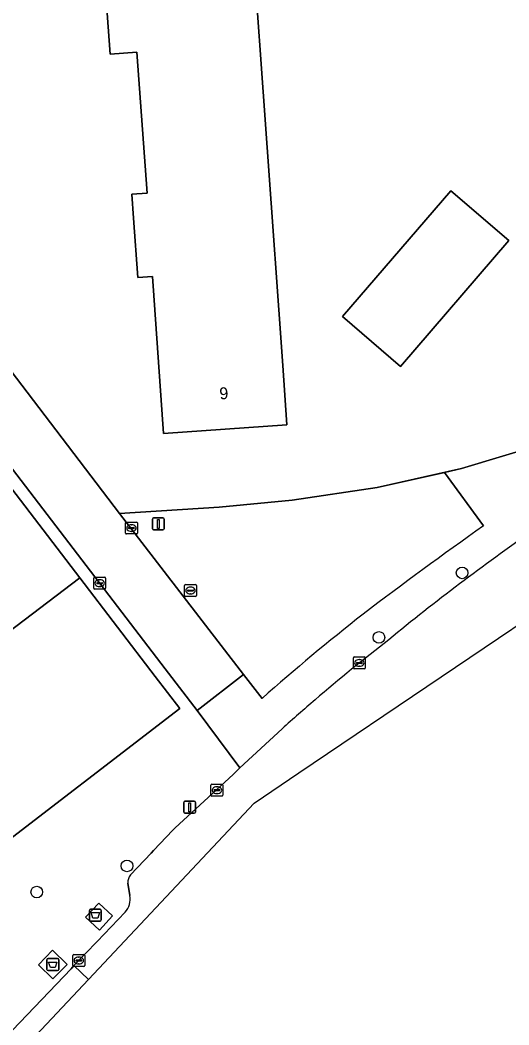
# Model space of a CAD drawing. Extents: x 160157 to 160921, y 381516 to 382045.
# Drawn here: x 160237.8 to 160278.9, y 381588.2 to 381672.6 of the extents above; entities that cross this region are included whole.
import ezdxf

# ---------------------------------------------------------------- set-up
doc = ezdxf.new("R2010")
doc.units = 0
for name, color, linetype in [('IMGEO_Afval_apart_plaats', 7, 'Continuous'), ('IMGEO_Boom', 7, 'Continuous'), ('IMGEO_Erf', 7, 'Continuous'), ('IMGEO_Kolk', 7, 'Continuous'), ('IMGEO_Lichtmast', 7, 'Continuous'), ('IMGEO_Muur', 7, 'Continuous'), ('IMGEO_Pand', 7, 'Continuous'), ('IMGEO_Pand_nummerreeks', 7, 'Continuous'), ('IMGEO_Parkeervlak_open', 7, 'Continuous'), ('IMGEO_Rijbaan_lokaal_gesloten', 7, 'Continuous'), ('IMGEO_Rijbaan_lokaal_open', 7, 'Continuous'), ('IMGEO_Rioolput', 7, 'Continuous'), ('IMGEO_Voetpad_gesloten', 7, 'Continuous'), ('IMGEO_Voetpad_open', 7, 'Continuous')]:
    doc.layers.add(name, color=color, linetype=linetype)

msp = doc.modelspace()

# ---------------------------------------------------------------- linework, layer by layer
at = {"layer": 'IMGEO_Afval_apart_plaats'}
for p, q in [((160243.637, 381597.059), (160243.637, 381597.859)), ((160243.637, 381597.859), (160243.637, 381597.059)), ((160243.737, 381597.959), (160244.527, 381597.959)), ((160244.527, 381597.959), (160243.737, 381597.959)), ((160244.627, 381597.859), (160244.627, 381597.059)), ((160244.627, 381597.059), (160244.627, 381597.859)), ((160244.527, 381596.959), (160243.737, 381596.959)), ((160243.737, 381596.959), (160244.527, 381596.959)), ((160240.062, 381592.911), (160240.062, 381593.711)), ((160240.062, 381593.711), (160240.062, 381592.911)), ((160240.162, 381593.811), (160240.952, 381593.811)), ((160240.952, 381593.811), (160240.162, 381593.811)), ((160241.052, 381593.711), (160241.052, 381592.911)), ((160241.052, 381592.911), (160241.052, 381593.711)), ((160240.952, 381592.811), (160240.162, 381592.811)), ((160240.162, 381592.811), (160240.952, 381592.811))]:
    msp.add_line(p, q, dxfattribs=at)
for points in [[(160243.78, 381597.673), (160244.484, 381597.673), (160244.335, 381597.203), (160243.929, 381597.203), (160243.78, 381597.673)], [(160240.205, 381593.525), (160240.909, 381593.525), (160240.76, 381593.055), (160240.354, 381593.055), (160240.205, 381593.525)]]:
    msp.add_lwpolyline(points, dxfattribs=at)
for centre, start, end in [((160243.737, 381597.859), 90, 180), ((160243.737, 381597.859), 90, 180), ((160244.527, 381597.859), 0, 90), ((160244.527, 381597.859), 360, 90), ((160243.737, 381597.059), 180, 270), ((160243.737, 381597.059), 180, 270), ((160244.527, 381597.059), 270, 0), ((160244.527, 381597.059), 270, 0), ((160240.162, 381593.711), 90, 180), ((160240.162, 381593.711), 90, 180), ((160240.952, 381593.711), 0, 90), ((160240.952, 381593.711), 360, 90), ((160240.162, 381592.911), 180, 270), ((160240.162, 381592.911), 180, 270), ((160240.952, 381592.911), 270, 0), ((160240.952, 381592.911), 270, 0)]:
    msp.add_arc(centre, 0.1, start, end, dxfattribs=at)
at = {"layer": 'IMGEO_Boom'}
for centre in [(160274.96, 381626.206), (160267.971, 381620.787), (160246.793, 381601.599), (160239.208, 381599.403)]:
    msp.add_circle(centre, 0.489, dxfattribs=at)
at = {"layer": 'IMGEO_Erf'}
for points in [[(160259.879, 381643.627), (160260.235, 381638.639), (160249.873, 381637.899), (160248.931, 381651.105), (160247.694, 381651.017), (160247.338, 381656.005), (160247.195, 381658), (160248.476, 381658.092), (160247.631, 381669.941), (160245.376, 381669.78), (160244.691, 381679.378), (160257.262, 381680.276)], [(160278.874, 381654.109), (160269.782, 381643.543), (160264.915, 381647.73), (160274.008, 381658.297)]]:
    msp.add_lwpolyline(points, close=True, dxfattribs=at)
msp.add_lwpolyline([(160229.719, 381652.76), (160246.171, 381631.2), (160254.538, 381631.736), (160260.673, 381632.321), (160267.832, 381633.38), (160273.476, 381634.643), (160274.895, 381634.961), (160282.085, 381637.13)], dxfattribs=at)
at = {"layer": 'IMGEO_Kolk'}
for p, q in [((160246.667, 381629.546), (160246.667, 381630.398)), ((160246.742, 381630.472), (160247.594, 381630.472)), ((160247.155, 381630.252), (160247.18, 381630.252)), ((160247.668, 381630.398), (160247.668, 381629.546)), ((160247.594, 381629.472), (160246.742, 381629.472)), ((160246.926, 381629.966), (160246.926, 381629.978)), ((160247.364, 381629.929), (160246.966, 381629.929)), ((160246.969, 381630.015), (160247.367, 381630.015)), ((160247.178, 381629.692), (160247.153, 381629.692)), ((160247.41, 381629.978), (160247.41, 381629.966)), ((160243.994, 381624.914), (160243.994, 381625.766)), ((160244.069, 381625.84), (160244.921, 381625.84)), ((160244.253, 381625.334), (160244.253, 381625.346)), ((160244.691, 381625.297), (160244.293, 381625.297)), ((160244.296, 381625.383), (160244.694, 381625.383)), ((160244.482, 381625.62), (160244.507, 381625.62)), ((160244.737, 381625.346), (160244.737, 381625.334)), ((160244.995, 381625.766), (160244.995, 381624.914)), ((160244.921, 381624.84), (160244.069, 381624.84)), ((160244.505, 381625.06), (160244.48, 381625.06)), ((160265.82, 381618.217), (160265.82, 381619.069)), ((160265.895, 381619.143), (160266.747, 381619.143)), ((160266.079, 381618.637), (160266.079, 381618.649)), ((160266.517, 381618.6), (160266.119, 381618.6)), ((160266.122, 381618.686), (160266.52, 381618.686)), ((160266.308, 381618.923), (160266.333, 381618.923)), ((160266.563, 381618.649), (160266.563, 381618.637)), ((160266.821, 381619.069), (160266.821, 381618.217)), ((160266.747, 381618.143), (160265.895, 381618.143)), ((160266.331, 381618.363), (160266.306, 381618.363)), ((160253.853, 381607.533), (160253.853, 381608.385)), ((160253.928, 381608.459), (160254.78, 381608.459)), ((160254.854, 381608.385), (160254.854, 381607.533)), ((160254.78, 381607.459), (160253.928, 381607.459)), ((160254.112, 381607.953), (160254.112, 381607.965)), ((160254.55, 381607.916), (160254.152, 381607.916)), ((160254.155, 381608.002), (160254.553, 381608.002)), ((160254.364, 381607.679), (160254.339, 381607.679)), ((160254.341, 381608.239), (160254.366, 381608.239)), ((160254.596, 381607.965), (160254.596, 381607.953)), ((160242.242, 381593.229), (160242.242, 381594.081)), ((160242.317, 381594.155), (160243.169, 381594.155)), ((160242.73, 381593.935), (160242.755, 381593.935)), ((160243.243, 381594.081), (160243.243, 381593.229)), ((160243.169, 381593.155), (160242.317, 381593.155)), ((160242.501, 381593.649), (160242.501, 381593.661)), ((160242.939, 381593.612), (160242.541, 381593.612)), ((160242.544, 381593.698), (160242.942, 381593.698)), ((160242.753, 381593.375), (160242.728, 381593.375)), ((160242.985, 381593.661), (160242.985, 381593.649))]:
    msp.add_line(p, q, dxfattribs=at)
for points in [[(160246.667, 381629.546), (160246.667, 381630.398)], [(160246.742, 381630.472), (160247.594, 381630.472)], [(160247.668, 381630.398), (160247.668, 381629.546)], [(160247.594, 381629.472), (160246.742, 381629.472)], [(160243.994, 381624.914), (160243.994, 381625.766)], [(160244.069, 381625.84), (160244.921, 381625.84)], [(160244.995, 381625.766), (160244.995, 381624.914)], [(160244.921, 381624.84), (160244.069, 381624.84)], [(160265.82, 381618.217), (160265.82, 381619.069)], [(160265.895, 381619.143), (160266.747, 381619.143)], [(160266.821, 381619.069), (160266.821, 381618.217)], [(160266.747, 381618.143), (160265.895, 381618.143)], [(160253.853, 381607.533), (160253.853, 381608.385)], [(160253.928, 381608.459), (160254.78, 381608.459)], [(160254.854, 381608.385), (160254.854, 381607.533)], [(160254.78, 381607.459), (160253.928, 381607.459)], [(160242.242, 381593.229), (160242.242, 381594.081)], [(160242.317, 381594.155), (160243.169, 381594.155)], [(160243.243, 381594.081), (160243.243, 381593.229)], [(160243.169, 381593.155), (160242.317, 381593.155)]]:
    msp.add_lwpolyline(points, dxfattribs=at)
for centre, radius, start, end in [((160246.744, 381630.396), 0.0765, 91.55205, 178.44795), ((160246.744, 381630.396), 0.0765, 91.55205, 178.44795), ((160247.592, 381630.396), 0.0765, 1.55205, 88.44795), ((160247.592, 381630.396), 0.0765, 1.55205, 88.44795), ((160246.744, 381629.548), 0.0765, 181.55205, 268.44795), ((160246.744, 381629.548), 0.0765, 181.55205, 268.44795), ((160246.966, 381629.975), 0.0403, 85.87752, 175.75265), ((160246.963, 381629.965), 0.0366, 178.93798, 274.71019), ((160247.367, 381629.972), 0.043, 264.86636, 352.45326), ((160247.371, 381629.977), 0.0386, 1.73085, 96.63898), ((160247.592, 381629.548), 0.0765, 271.55205, 358.44795), ((160247.592, 381629.548), 0.0765, 271.55205, 358.44795), ((160244.071, 381625.764), 0.0765, 91.55205, 178.44795), ((160244.071, 381625.764), 0.0765, 91.55205, 178.44795), ((160244.293, 381625.343), 0.0403, 85.87752, 175.75265), ((160244.29, 381625.333), 0.0366, 178.93798, 274.71019), ((160244.694, 381625.34), 0.043, 264.86636, 352.45326), ((160244.698, 381625.345), 0.0386, 1.73085, 96.63898), ((160244.919, 381625.764), 0.0765, 1.55205, 88.44795), ((160244.919, 381625.764), 0.0765, 1.55205, 88.44795), ((160244.071, 381624.916), 0.0765, 181.55205, 268.44795), ((160244.071, 381624.916), 0.0765, 181.55205, 268.44795), ((160244.919, 381624.916), 0.0765, 271.55205, 358.44795), ((160244.919, 381624.916), 0.0765, 271.55205, 358.44795), ((160265.897, 381619.067), 0.0765, 91.55205, 178.44795), ((160265.897, 381619.067), 0.0765, 91.55205, 178.44795), ((160266.119, 381618.646), 0.0403, 85.87752, 175.75265), ((160266.116, 381618.636), 0.0366, 178.93798, 274.71019), ((160266.52, 381618.643), 0.043, 264.86636, 352.45326), ((160266.524, 381618.648), 0.0386, 1.73085, 96.63898), ((160266.745, 381619.067), 0.0765, 1.55205, 88.44795), ((160266.745, 381619.067), 0.0765, 1.55205, 88.44795), ((160265.897, 381618.219), 0.0765, 181.55205, 268.44795), ((160265.897, 381618.219), 0.0765, 181.55205, 268.44795), ((160266.745, 381618.219), 0.0765, 271.55205, 358.44795), ((160266.745, 381618.219), 0.0765, 271.55205, 358.44795), ((160253.93, 381608.383), 0.0765, 91.55205, 178.44795), ((160253.93, 381608.383), 0.0765, 91.55205, 178.44795), ((160254.778, 381608.383), 0.0765, 1.55205, 88.44795), ((160254.778, 381608.383), 0.0765, 1.55205, 88.44795), ((160253.93, 381607.535), 0.0765, 181.55205, 268.44795), ((160253.93, 381607.535), 0.0765, 181.55205, 268.44795), ((160254.152, 381607.962), 0.0403, 85.87752, 175.75265), ((160254.149, 381607.952), 0.0366, 178.93798, 274.71019), ((160254.553, 381607.959), 0.043, 264.86636, 352.45326), ((160254.557, 381607.964), 0.0386, 1.73085, 96.63898), ((160254.778, 381607.535), 0.0765, 271.55205, 358.44795), ((160254.778, 381607.535), 0.0765, 271.55205, 358.44795), ((160242.319, 381594.079), 0.0765, 91.55205, 178.44795), ((160242.319, 381594.079), 0.0765, 91.55205, 178.44795), ((160243.167, 381594.079), 0.0765, 1.55205, 88.44795), ((160243.167, 381594.079), 0.0765, 1.55205, 88.44795), ((160242.319, 381593.231), 0.0765, 181.55205, 268.44795), ((160242.319, 381593.231), 0.0765, 181.55205, 268.44795), ((160242.541, 381593.658), 0.0403, 85.87752, 175.75265), ((160242.538, 381593.648), 0.0366, 178.93798, 274.71019), ((160242.942, 381593.655), 0.043, 264.86636, 352.45326), ((160242.946, 381593.66), 0.0386, 1.73085, 96.63898), ((160243.167, 381593.231), 0.0765, 271.55205, 358.44795), ((160243.167, 381593.231), 0.0765, 271.55205, 358.44795)]:
    msp.add_arc(centre, radius, start, end, dxfattribs=at)
for centre, major_axis, ratio, start_param, end_param in [((160247.154, 381629.972), (-0.387, 0.002), 0.722429, 4.712389, 7.853982), ((160247.179, 381629.972), (-0.39, 0.002), 0.717154, 1.570796, 4.712389), ((160244.481, 381625.34), (-0.387, 0.002), 0.722429, 4.712389, 7.853982), ((160244.506, 381625.34), (-0.39, 0.002), 0.717154, 1.570796, 4.712389), ((160266.307, 381618.643), (-0.387, 0.002), 0.722429, 4.712389, 7.853982), ((160266.332, 381618.643), (-0.39, 0.002), 0.717154, 1.570796, 4.712389), ((160254.34, 381607.959), (-0.387, 0.002), 0.722429, 4.712389, 7.853982), ((160254.365, 381607.959), (-0.39, 0.002), 0.717154, 1.570796, 4.712389), ((160242.729, 381593.655), (-0.387, 0.002), 0.722429, 4.712389, 7.853982), ((160242.754, 381593.655), (-0.39, 0.002), 0.717154, 1.570796, 4.712389)]:
    msp.add_ellipse(centre, major_axis=major_axis, ratio=ratio, start_param=start_param, end_param=end_param, dxfattribs=at)
at = {"layer": 'IMGEO_Lichtmast'}
for p, q in [((160248.929, 381629.917), (160248.929, 381630.717)), ((160248.929, 381630.717), (160248.929, 381629.917)), ((160249.029, 381630.817), (160249.819, 381630.817)), ((160249.819, 381630.817), (160249.029, 381630.817)), ((160249.919, 381630.717), (160249.919, 381629.917)), ((160249.919, 381629.917), (160249.919, 381630.717)), ((160249.819, 381629.817), (160249.029, 381629.817)), ((160249.029, 381629.817), (160249.819, 381629.817)), ((160251.559, 381606.124), (160251.559, 381606.924)), ((160251.559, 381606.924), (160251.559, 381606.124)), ((160251.659, 381607.024), (160252.449, 381607.024)), ((160252.449, 381607.024), (160251.659, 381607.024)), ((160252.549, 381606.924), (160252.549, 381606.124)), ((160252.549, 381606.124), (160252.549, 381606.924)), ((160252.449, 381606.024), (160251.659, 381606.024)), ((160251.659, 381606.024), (160252.449, 381606.024))]:
    msp.add_line(p, q, dxfattribs=at)
for points in [[(160249.349, 381630.692), (160249.499, 381630.692), (160249.499, 381629.942), (160249.349, 381629.942), (160249.349, 381630.692)], [(160251.979, 381606.899), (160252.129, 381606.899), (160252.129, 381606.149), (160251.979, 381606.149), (160251.979, 381606.899)]]:
    msp.add_lwpolyline(points, dxfattribs=at)
for centre, start, end in [((160249.029, 381630.717), 90, 180), ((160249.029, 381630.717), 90, 180), ((160249.819, 381630.717), 0, 90), ((160249.819, 381630.717), 360, 90), ((160249.029, 381629.917), 180, 270), ((160249.029, 381629.917), 180, 270), ((160249.819, 381629.917), 270, 0), ((160249.819, 381629.917), 270, 0), ((160251.659, 381606.924), 90, 180), ((160251.659, 381606.924), 90, 180), ((160252.449, 381606.924), 0, 90), ((160252.449, 381606.924), 360, 90), ((160251.659, 381606.124), 180, 270), ((160251.659, 381606.124), 180, 270), ((160252.449, 381606.124), 270, 0), ((160252.449, 381606.124), 270, 0)]:
    msp.add_arc(centre, 0.1, start, end, dxfattribs=at)
at = {"layer": 'IMGEO_Muur'}
for points in [[(160303.442, 381648.074), (160293.877, 381642.708), (160287.207, 381639.31), (160282.085, 381637.13), (160274.895, 381634.961), (160267.832, 381633.38), (160260.673, 381632.321)], [(160260.673, 381632.321), (160254.538, 381631.736), (160246.171, 381631.2)]]:
    msp.add_lwpolyline(points, dxfattribs=at)
at = {"layer": 'IMGEO_Pand'}
for points in [[(160260.235, 381638.639), (160259.879, 381643.627), (160257.262, 381680.276), (160244.691, 381679.378), (160245.376, 381669.78), (160247.631, 381669.941), (160248.476, 381658.092), (160247.195, 381658), (160247.338, 381656.005), (160247.694, 381651.017), (160248.931, 381651.105), (160249.873, 381637.899)], [(160278.874, 381654.109), (160274.008, 381658.297), (160264.915, 381647.73), (160269.782, 381643.543)], [(160226.18, 381613.178), (160242.824, 381625.788), (160229.025, 381643.813), (160212.568, 381631.144)], [(160251.229, 381614.81), (160249.159, 381617.513), (160242.824, 381625.788), (160226.18, 381613.178), (160232.975, 381604.21), (160234.601, 381602.064)]]:
    msp.add_lwpolyline(points, close=True, dxfattribs=at)
at = {"layer": 'IMGEO_Parkeervlak_open'}
msp.add_lwpolyline([(160276.764, 381630.165), (160273.476, 381634.643), (160267.832, 381633.38), (160260.673, 381632.321), (160254.538, 381631.736), (160246.171, 381631.2), (160256.595, 381617.668), (160258.141, 381615.664)], dxfattribs=at)
for centre, radius, start, end in [((160492.07, 381325.887), 372.749, 125.28316, 127.21422), ((160389.131, 381467.029), 198.119, 128.19268, 131.38926)]:
    msp.add_arc(centre, radius, start, end, dxfattribs=at)
at = {"layer": 'IMGEO_Rijbaan_lokaal_gesloten'}
for points in [[(160243.544, 381592.07), (160257.47, 381606.871), (160261.23, 381609.406), (160297.121, 381633.596), (160294.195, 381638.32), (160292.105, 381636.955), (160286.577, 381633.43), (160280.872, 381629.729)], [(160259.833, 381613.119), (160256.276, 381609.836), (160255.71, 381609.286), (160250.836, 381604.803), (160250.642, 381604.603), (160249.02, 381602.89), (160248.811, 381602.669), (160247.077, 381600.838)], [(160246.876, 381600.151), (160247.036, 381599.108)], [(160246.648, 381597.708), (160244.283, 381595.238), (160242.329, 381593.23), (160243.544, 381592.07), (160243.544, 381592.07)], [(160243.544, 381592.07), (160243.544, 381592.07), (160242.329, 381593.23), (160242.09, 381592.947), (160228.541, 381578.81)], [(160213.859, 381579.052), (160213.051, 381577.604), (160212.939, 381577.403), (160212.446, 381576.52), (160212.446, 381576.52), (160221.466, 381568.604), (160243.544, 381592.07)]]:
    msp.add_lwpolyline(points, dxfattribs=at)
for centre, radius, start, end in [((160391.446, 381470.921), 193.511, 124.84834, 129.33336), ((160370.588, 381489.47), 166.001, 127.82287, 130.57925), ((160369.898, 381490.403), 164.844, 130.60829, 131.88933), ((160247.834, 381600.244), 0.962, 141.85884, 185.5247), ((160245.396, 381598.809), 1.667, 318.67871, 10.34063)]:
    msp.add_arc(centre, radius, start, end, dxfattribs=at)
at = {"layer": 'IMGEO_Rijbaan_lokaal_open'}
msp.add_lwpolyline([(160230.499, 381643.584), (160250.004, 381618.161), (160252.688, 381614.66), (160256.595, 381617.668), (160246.171, 381631.2), (160229.719, 381652.76), (160228.618, 381652.681), (160226.57, 381651.942), (160224.171, 381650.152), (160229.025, 381643.813)], dxfattribs=at)
at = {"layer": 'IMGEO_Rioolput'}
for p, q in [((160251.705, 381625.225), (160252.557, 381625.225)), ((160251.63, 381624.299), (160251.63, 381625.151)), ((160251.889, 381624.719), (160251.889, 381624.731)), ((160252.327, 381624.682), (160251.929, 381624.682)), ((160251.932, 381624.768), (160252.33, 381624.768)), ((160252.141, 381624.445), (160252.116, 381624.445)), ((160252.118, 381625.005), (160252.143, 381625.005)), ((160252.373, 381624.731), (160252.373, 381624.719)), ((160252.631, 381625.151), (160252.631, 381624.299)), ((160252.557, 381624.225), (160251.705, 381624.225))]:
    msp.add_line(p, q, dxfattribs=at)
for points in [[(160251.705, 381625.225), (160252.557, 381625.225)], [(160251.63, 381624.299), (160251.63, 381625.151)], [(160252.631, 381625.151), (160252.631, 381624.299)], [(160252.557, 381624.225), (160251.705, 381624.225)]]:
    msp.add_lwpolyline(points, dxfattribs=at)
for centre, radius, start, end in [((160251.707, 381625.149), 0.0765, 91.55205, 178.44795), ((160251.707, 381625.149), 0.0765, 91.55205, 178.44795), ((160252.555, 381625.149), 0.0765, 1.55205, 88.44795), ((160252.555, 381625.149), 0.0765, 1.55205, 88.44795), ((160251.929, 381624.728), 0.0403, 85.87752, 175.75265), ((160251.926, 381624.718), 0.0366, 178.93798, 274.71019), ((160252.33, 381624.725), 0.043, 264.86636, 352.45326), ((160252.334, 381624.73), 0.0386, 1.73085, 96.63898), ((160251.707, 381624.301), 0.0765, 181.55205, 268.44795), ((160251.707, 381624.301), 0.0765, 181.55205, 268.44795), ((160252.555, 381624.301), 0.0765, 271.55205, 358.44795), ((160252.555, 381624.301), 0.0765, 271.55205, 358.44795)]:
    msp.add_arc(centre, radius, start, end, dxfattribs=at)
for centre, major_axis, ratio, start_param, end_param in [((160252.117, 381624.725), (-0.387, 0.002), 0.722429, 4.712389, 7.853982), ((160252.142, 381624.725), (-0.39, 0.002), 0.717154, 1.570796, 4.712389)]:
    msp.add_ellipse(centre, major_axis=major_axis, ratio=ratio, start_param=start_param, end_param=end_param, dxfattribs=at)
at = {"layer": 'IMGEO_Voetpad_gesloten'}
for points in [[(160244.413, 381598.469), (160243.303, 381597.297), (160244.494, 381596.204), (160245.572, 381597.397)], [(160240.57, 381592.115), (160241.756, 381593.33), (160240.539, 381594.511), (160239.361, 381593.284)]]:
    msp.add_lwpolyline(points, close=True, dxfattribs=at)
at = {"layer": 'IMGEO_Voetpad_open'}
for points in [[(160369.922, 381690.69), (160360.83, 381685.003), (160360.513, 381685.494), (160355.37, 381682.336), (160355.613, 381681.967), (160335.072, 381668.419), (160315.003, 381655.51), (160303.442, 381648.074), (160293.877, 381642.708), (160287.207, 381639.31), (160282.085, 381637.13), (160274.895, 381634.961), (160273.476, 381634.643), (160276.764, 381630.165)], [(160229.025, 381643.813), (160242.824, 381625.788), (160249.159, 381617.513), (160251.229, 381614.81), (160234.601, 381602.064), (160232.975, 381604.21), (160228.264, 381600.92)], [(160247.077, 381600.838), (160248.811, 381602.669), (160249.02, 381602.89), (160250.642, 381604.603), (160250.836, 381604.803), (160255.71, 381609.286), (160256.276, 381609.836), (160252.688, 381614.66), (160250.004, 381618.161), (160230.499, 381643.584)], [(160258.141, 381615.664), (160256.595, 381617.668), (160252.688, 381614.66), (160256.276, 381609.836), (160259.833, 381613.119)], [(160247.036, 381599.108), (160246.876, 381600.151)], [(160228.541, 381578.81), (160242.09, 381592.947), (160242.329, 381593.23), (160244.283, 381595.238), (160246.648, 381597.708)]]:
    msp.add_lwpolyline(points, dxfattribs=at)
for points in [[(160244.413, 381598.469), (160245.572, 381597.397), (160244.494, 381596.204), (160243.303, 381597.297)], [(160240.539, 381594.511), (160241.756, 381593.33), (160240.57, 381592.115), (160239.361, 381593.284)]]:
    msp.add_lwpolyline(points, close=True, dxfattribs=at)
for centre, radius, start, end in [((160492.07, 381325.887), 372.749, 125.28316, 127.21422), ((160391.446, 381470.921), 193.511, 124.84834, 129.33336), ((160389.131, 381467.029), 198.119, 128.19268, 131.38926), ((160370.588, 381489.47), 166.001, 127.82287, 130.57925), ((160369.898, 381490.403), 164.844, 130.60829, 131.88933), ((160247.834, 381600.244), 0.962, 141.85884, 185.5247), ((160245.396, 381598.809), 1.667, 318.67871, 10.34063)]:
    msp.add_arc(centre, radius, start, end, dxfattribs=at)

# ---------------------------------------------------------------- texts
at = {"layer": 'IMGEO_Pand_nummerreeks'}
msp.add_text('9', height=1, rotation=4.08483, dxfattribs=at).set_placement((160254.599, 381640.764))

doc.saveas('drawing.dxf')
